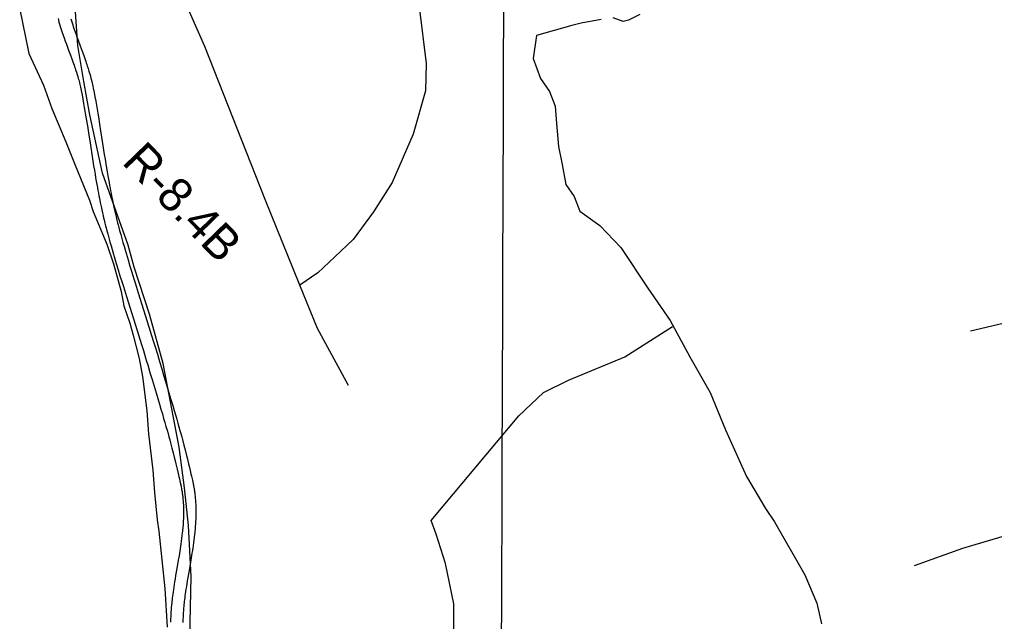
# Model space of a CAD drawing. Extents: x 3146026 to 3183936, y 897894 to 923344.
# Drawn here: x 3154346 to 3156715, y 917237 to 918701 of the extents above; entities that cross this region are included whole.
import ezdxf

# ---------------------------------------------------------------- set-up
doc = ezdxf.new("R2010")
doc.units = 0
for name, color, linetype in [('V-GRID-MAJR', 7, 'Continuous'), ('V-RIVR-RANG-IDEN', 7, 'Continuous'), ('V-ROAD-CNTR', 7, 'Continuous'), ('V-SITE-VEGE', 7, 'Continuous'), ('V-TOPO-SHOR', 7, 'Continuous')]:
    doc.layers.add(name, color=color, linetype=linetype)

msp = doc.modelspace()

# ---------------------------------------------------------------- linework, layer by layer
at = {"layer": 'V-GRID-MAJR'}
msp.add_spline([(3155483.12, 907322.211), (3155490.4390000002, 909418.746), (3155511.603, 915481.6070000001), (3155532.767, 921544.514), (3155532.774, 921546.412)], degree=3, dxfattribs=at)
at = {"layer": 'V-ROAD-CNTR'}
for points in [[(3154439.873083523, 918702.7745666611), (3154440.6320820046, 918699.9355723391), (3154442.1650789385, 918694.4285833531), (3154443.725075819, 918689.0815940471), (3154445.2950726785, 918683.9116043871), (3154446.8660695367, 918678.9126143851), (3154448.431066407, 918674.078624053), (3154449.982063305, 918669.4046334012), (3154451.515060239, 918664.8846424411), (3154453.0240572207, 918660.5116511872), (3154454.513054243, 918656.266659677), (3154457.4300484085, 918648.1046760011), (3154460.215042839, 918640.448691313), (3154465.4800323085, 918626.1717198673), (3154470.0820231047, 918613.7137447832), (3154474.046015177, 918602.8387665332), (3154475.7420117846, 918598.1117759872), (3154477.3120086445, 918593.6767848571), (3154478.761005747, 918589.5267931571), (3154480.0960030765, 918585.640800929), (3154481.328000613, 918581.9998082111), (3154482.455998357, 918578.6118149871), (3154484.528994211, 918572.215827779), (3154486.2669907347, 918566.649838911), (3154487.730987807, 918561.7888486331), (3154488.9639853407, 918557.5418571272), (3154490.002983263, 918553.836864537), (3154490.880981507, 918550.5958710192), (3154491.618980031, 918547.7908766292), (3154492.8699775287, 918542.8138865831), (3154493.7509757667, 918539.112893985), (3154494.375974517, 918536.369899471), (3154495.2749727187, 918532.203907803), (3154496.115971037, 918528.0299161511), (3154498.1599669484, 918517.3209375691), (3154500.086963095, 918506.8989584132), (3154501.903959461, 918496.7839786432), (3154503.6229560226, 918486.9669982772), (3154505.252952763, 918477.4410173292), (3154506.802949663, 918468.201035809), (3154508.2799467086, 918459.2450537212), (3154511.0889410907, 918441.840088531), (3154513.6729359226, 918425.5041212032), (3154518.4639263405, 918394.7961826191), (3154522.680917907, 918367.897236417), (3154524.559914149, 918356.1102599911), (3154526.345910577, 918345.0612820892), (3154528.046907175, 918334.7233027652)], [(3154471.0170212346, 918702.6545669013), (3154472.4790183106, 918697.6415769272), (3154473.959015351, 918692.7675866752), (3154475.448012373, 918688.028596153), (3154476.939009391, 918683.422605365), (3154478.4240064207, 918678.9466143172), (3154479.899003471, 918674.5966230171), (3154481.3580005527, 918670.3716314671), (3154482.7929976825, 918666.2806396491), (3154485.651991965, 918658.2806556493), (3154488.384986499, 918650.7666706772), (3154493.623976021, 918636.5596990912), (3154498.2459667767, 918624.0477241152), (3154502.2579587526, 918613.040746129), (3154503.999955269, 918608.1837558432), (3154505.6139520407, 918603.6287649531), (3154507.108949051, 918599.3467735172), (3154508.4919462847, 918595.3227815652), (3154509.7699437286, 918591.5437891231), (3154510.957941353, 918587.9737962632), (3154513.1169370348, 918581.3118095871), (3154514.948933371, 918575.4458213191), (3154516.498930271, 918570.2968316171), (3154517.811927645, 918565.7778406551), (3154518.924925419, 918561.8108485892), (3154519.866923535, 918558.3338555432), (3154520.674921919, 918555.2608616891), (3154522.0099192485, 918549.943872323), (3154522.9689173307, 918545.918880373), (3154523.663915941, 918542.8658864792), (3154524.6429139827, 918538.3338955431), (3154525.5559121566, 918533.8059045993), (3154527.643907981, 918522.8609264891), (3154529.6009040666, 918512.2789476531), (3154531.4439003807, 918502.021968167), (3154533.182896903, 918492.0829880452), (3154534.830893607, 918482.4530073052), (3154536.396890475, 918473.1230259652), (3154537.887887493, 918464.0750440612), (3154540.7128818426, 918446.5740790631), (3154543.308876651, 918430.1601118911), (3154548.1038670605, 918399.432173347), (3154552.3128586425, 918372.5812270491), (3154554.179854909, 918360.8642504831), (3154555.953851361, 918349.8912724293), (3154557.648847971, 918339.5952930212)], [(3154528.0539071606, 918334.6793028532), (3154529.678903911, 918324.9893222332), (3154531.235900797, 918315.8863404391), (3154532.7248978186, 918307.3523575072), (3154534.149894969, 918299.3543735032), (3154535.513892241, 918291.8573884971), (3154536.818889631, 918284.8324025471), (3154538.0658871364, 918278.2494157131), (3154539.2568847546, 918272.078428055), (3154540.397882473, 918266.2824396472), (3154542.5858780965, 918255.4634612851), (3154544.5678741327, 918245.9904802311), (3154546.3548705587, 918237.7084967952), (3154547.961867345, 918230.4665112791), (3154549.4028644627, 918224.1365239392), (3154550.689861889, 918218.6015350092), (3154551.8418595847, 918213.7465447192), (3154553.8968554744, 918205.301561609), (3154555.485852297, 918198.9605742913), (3154556.704849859, 918194.1945838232), (3154558.5688461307, 918187.082598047), (3154560.482842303, 918179.9826122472), (3154563.267836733, 918169.8776324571), (3154565.997831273, 918160.114651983), (3154568.674825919, 918150.6696708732), (3154571.296820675, 918141.530689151), (3154573.860815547, 918132.6867068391), (3154576.369810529, 918124.1227239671), (3154581.2788007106, 918107.5777570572), (3154585.944791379, 918092.0837880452), (3154590.366782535, 918077.5778170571), (3154594.5457741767, 918063.9968442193), (3154598.490766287, 918051.272869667), (3154605.9357513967, 918027.4579172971), (3154632.1486989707, 917944.247083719), (3154638.639685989, 917923.4531253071), (3154643.4686763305, 917907.8501565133), (3154647.0606691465, 917896.150179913), (3154652.400658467, 917878.5662150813), (3154655.0396531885, 917869.7812326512), (3154657.666647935, 917860.9672502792), (3154663.1566369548, 917842.5462871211), (3154668.3266266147, 917825.307321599), (3154678.0176072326, 917793.0773860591), (3154682.236598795, 917779.0044142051), (3154686.172590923, 917765.8174405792), (3154689.8385835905, 917753.4574652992), (3154693.250576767, 917741.8694884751), (3154696.4235704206, 917731.0025102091), (3154699.3715645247, 917720.8095305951), (3154702.1105590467, 917711.2475497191), (3154704.653553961, 917702.2755676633), (3154707.015549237, 917693.8575844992), (3154709.2065448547, 917685.9576002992), (3154711.241540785, 917678.5446151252), (3154713.1275370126, 917671.5976290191), (3154716.6195300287, 917658.5196551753), (3154719.612524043, 917647.0606780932), (3154722.183518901, 917637.0136981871), (3154724.3945144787, 917628.2027158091), (3154726.2965106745, 917620.4807312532), (3154727.9355073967, 917613.7097447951), (3154729.347504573, 917607.7877566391), (3154731.7794997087, 917597.3647774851), (3154733.5614961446, 917589.5397931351), (3154734.8724935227, 917583.6708048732), (3154736.8044896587, 917574.8208225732), (3154738.6854858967, 917565.9688402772), (3154739.208484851, 917563.4058454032), (3154739.6994838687, 917560.8788504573), (3154740.160482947, 917558.3708554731), (3154740.5954820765, 917555.8778604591), (3154741.003481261, 917553.404865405), (3154741.385480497, 917550.9508703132), (3154741.7424797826, 917548.5118751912), (3154742.0754791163, 917546.0918800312), (3154742.3854784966, 917543.689884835), (3154742.6724779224, 917541.304889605), (3154742.934477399, 917538.965894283), (3154743.407476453, 917534.2289037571), (3154743.798475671, 917529.590913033), (3154744.1154750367, 917525.0179221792), (3154744.363474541, 917520.5119311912), (3154744.5474741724, 917516.0699400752), (3154744.6714739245, 917511.6899488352), (3154744.7414737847, 917507.3709574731), (3154744.759473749, 917503.0299661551)], [(3154557.641847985, 918339.6392929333), (3154559.256844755, 918329.9993122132), (3154560.797841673, 918320.9943302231), (3154562.268838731, 918312.5623470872), (3154563.675835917, 918304.6703628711), (3154565.0198332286, 918297.281377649), (3154566.304830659, 918290.3623914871), (3154567.5318282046, 918283.8834044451), (3154568.702825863, 918277.8184165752), (3154569.8178236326, 918272.1524279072), (3154571.9698193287, 918261.5074491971), (3154573.911815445, 918252.2264677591), (3154575.6608119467, 918244.1224839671), (3154577.2318088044, 918237.0464981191), (3154578.6388059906, 918230.864510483), (3154579.8958034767, 918225.4615212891), (3154581.0118012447, 918220.7565306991), (3154583.0227972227, 918212.493547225), (3154584.567794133, 918206.3225595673), (3154585.746791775, 918201.7165687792), (3154587.562788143, 918194.7885826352), (3154589.426784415, 918187.8705964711), (3154592.173778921, 918177.903616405), (3154594.875773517, 918168.2446357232), (3154597.524768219, 918158.8956544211), (3154600.1207630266, 918149.8446725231), (3154602.662757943, 918141.0826900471), (3154605.145752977, 918132.6067069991), (3154610.022743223, 918116.1697398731), (3154614.6567339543, 918100.7817706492), (3154619.0507251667, 918086.3637994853), (3154623.209716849, 918072.8508265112), (3154627.1347089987, 918060.1908518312), (3154634.559694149, 918036.439899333), (3154660.7746417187, 917953.2230657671), (3154667.2876286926, 917932.3571074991), (3154672.138618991, 917916.6861388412), (3154675.752611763, 917904.9101623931), (3154681.1186010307, 917887.2421977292), (3154683.7815957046, 917878.381215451), (3154686.4165904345, 917869.5352331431), (3154691.898579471, 917851.1402699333), (3154697.058569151, 917833.9353043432), (3154706.7495497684, 917801.705368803), (3154710.978541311, 917787.6023970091), (3154714.926533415, 917774.3734234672), (3154718.6085260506, 917761.9594482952), (3154722.0385191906, 917750.3094715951), (3154725.231512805, 917739.3744934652), (3154728.2015068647, 917729.1075139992), (3154730.962501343, 917719.4675332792), (3154733.527496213, 917710.4175513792), (3154735.911491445, 917701.9195683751), (3154738.126487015, 917693.9375843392), (3154740.1834829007, 917686.4445993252), (3154742.0954790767, 917679.3956134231), (3154745.625472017, 917666.1816398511), (3154748.658465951, 917654.5706630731), (3154751.265460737, 917644.3816834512), (3154753.5084562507, 917635.4407013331), (3154755.440452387, 917627.5967170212), (3154757.1054490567, 917620.7177307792), (3154758.5454461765, 917614.6757428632), (3154761.013441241, 917604.1047640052), (3154762.8274376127, 917596.1397799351), (3154764.166434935, 917590.1387919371), (3154766.132431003, 917581.138809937), (3154768.0554271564, 917572.0848280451), (3154768.630426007, 917569.2658336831), (3154769.1774249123, 917566.4528393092), (3154769.6904238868, 917563.6628448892), (3154770.173422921, 917560.897850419), (3154770.6254220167, 917558.1528559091), (3154771.049421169, 917555.4308613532), (3154771.4444203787, 917552.7318667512), (3154771.8134196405, 917550.0558721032), (3154772.1554189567, 917547.3998774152), (3154772.4724183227, 917544.7668826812), (3154772.768417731, 917542.1258879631), (3154773.281416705, 917536.978898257), (3154773.7104158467, 917531.888908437), (3154774.0574151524, 917526.881918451), (3154774.329414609, 917521.9579282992), (3154774.529414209, 917517.115937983), (3154774.6654139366, 917512.3559475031), (3154774.739413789, 917507.6749568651), (3154774.759413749, 917503.1579658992)], [(3154744.759473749, 917503.2009658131), (3154744.729473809, 917498.9189743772), (3154744.6564739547, 917494.7839826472), (3154744.541474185, 917490.7079907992), (3154744.389474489, 917486.6869988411), (3154744.204474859, 917482.7260067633), (3154743.9864752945, 917478.8220145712), (3154743.7394757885, 917474.9720222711), (3154743.4674763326, 917471.1790298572), (3154743.1694769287, 917467.441037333), (3154742.850477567, 917463.754044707), (3154742.512478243, 917460.1220519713), (3154742.1554789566, 917456.543059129), (3154741.785479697, 917453.0350661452), (3154740.9904812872, 917446.057080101), (3154740.1524829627, 917439.3030936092), (3154739.280484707, 917432.7451067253), (3154738.385486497, 917426.3811194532), (3154737.4744883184, 917420.2041318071), (3154736.5554901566, 917414.2071438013), (3154735.636491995, 917408.4021554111), (3154733.778495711, 917397.0831780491), (3154731.9744993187, 917386.4591992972), (3154728.4995062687, 917366.4282393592), (3154725.470512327, 917348.844274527), (3154724.171514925, 917341.106290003), (3154722.9825173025, 917333.8453045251), (3154721.8975194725, 917327.0263181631), (3154720.912521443, 917320.6213309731), (3154720.021523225, 917314.6043430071), (3154719.220524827, 917308.9553543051), (3154718.499526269, 917303.6533649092), (3154717.8545275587, 917298.6733748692), (3154717.2795287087, 917293.9993842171), (3154716.7665297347, 917289.6133929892), (3154716.3105306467, 917285.495401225), (3154715.9065314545, 917281.629408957), (3154715.5485321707, 917277.9804162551), (3154714.9405333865, 917271.1944298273), (3154714.474534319, 917265.2264417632), (3154714.1215350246, 917259.9944522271), (3154713.857535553, 917255.4094613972), (3154713.661535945, 917251.393469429), (3154713.5185362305, 917247.876476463), (3154713.414536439, 917244.775482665), (3154713.2855366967, 917239.409493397), (3154713.233536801, 917235.354501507)], [(3154774.759413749, 917502.9869662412), (3154774.7274138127, 917498.546975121), (3154774.648413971, 917494.0959840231), (3154774.5254142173, 917489.7199927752), (3154774.363414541, 917485.4190013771), (3154774.164414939, 917481.188009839), (3154773.932415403, 917477.0280181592), (3154773.6714159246, 917472.938026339), (3154773.3814165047, 917468.9150343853), (3154773.067417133, 917464.9570423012), (3154772.7304178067, 917461.0700500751), (3154772.374418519, 917457.2440577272), (3154771.9994192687, 917453.481065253), (3154771.6074200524, 917449.7630726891), (3154770.780421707, 917442.511087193), (3154769.9084234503, 917435.479101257), (3154769.004425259, 917428.6791148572), (3154768.0794271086, 917422.1031280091), (3154767.1404289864, 917415.7421407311), (3154766.197430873, 917409.5911530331), (3154765.254432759, 917403.6281649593), (3154763.3684365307, 917392.1431879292), (3154761.5424401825, 917381.385209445), (3154758.0614471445, 917361.3182495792), (3154755.0464531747, 917343.8142845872), (3154753.767455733, 917336.1982998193), (3154752.598458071, 917329.065314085), (3154751.5374601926, 917322.390327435), (3154750.5764621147, 917316.1433399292), (3154749.711463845, 917310.3003516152), (3154748.934465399, 917304.8293625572), (3154748.2394667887, 917299.707372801), (3154747.618468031, 917294.9133823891), (3154747.065469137, 917290.4253913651), (3154746.5744701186, 917286.2213997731), (3154746.1384709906, 917282.2874076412), (3154745.754471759, 917278.603415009), (3154745.416472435, 917275.1744218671), (3154744.836473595, 917268.6904348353), (3154744.396474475, 917263.0484461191), (3154744.063475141, 917258.1204559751), (3154743.8154756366, 917253.8154645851), (3154743.6314760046, 917250.0534721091), (3154743.4984762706, 917246.7644786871), (3154743.402476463, 917243.9114843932), (3154743.281476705, 917238.8574945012), (3154743.233476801, 917235.0965020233)]]:
    msp.add_lwpolyline(points, dxfattribs=at)
at = {"layer": 'V-SITE-VEGE'}
msp.add_lwpolyline([(3154346.227000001, 918729.0309999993), (3154369.017000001, 918618.3529999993), (3154404.386000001, 918541.0589999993), (3154425.173000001, 918484.6639999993), (3154458.447000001, 918403.1959999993), (3154481.321000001, 918346.7979999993), (3154516.6780000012, 918261.1529999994), (3154524.984000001, 918234.0029999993), (3154558.262000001, 918154.6239999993), (3154574.888000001, 918106.5839999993), (3154593.572000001, 918039.7539999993), (3154599.777000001, 918004.2559999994), (3154614.326000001, 917962.4809999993), (3154622.631000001, 917933.2439999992), (3154637.155000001, 917876.8559999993), (3154645.437000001, 917833.0019999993), (3154655.747000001, 917749.4869999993), (3154659.833000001, 917693.1179999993), (3154670.134000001, 917605.4239999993), (3154674.224000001, 917551.1419999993), (3154680.382000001, 917484.3299999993), (3154684.515000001, 917457.1859999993), (3154698.909000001, 917317.2969999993), (3154705.028000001, 917223.3479999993)], dxfattribs=at)
at = {"layer": 'V-TOPO-SHOR'}
for points in [[(3155196.5159547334, 919285.5313811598), (3155245.6170710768, 919097.1110401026), (3155261.747221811, 918998.9640411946), (3155274.268594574, 918921.7040356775), (3155317.0817428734, 918731.3699554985), (3155334.2508316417, 918593.6907593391), (3155332.5012294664, 918527.202300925), (3155302.7018647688, 918421.9470962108), (3155251.796806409, 918304.7720562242), (3155206.250128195, 918233.198481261), (3155156.6572714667, 918165.8897850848), (3155111.876044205, 918123.4049106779), (3155071.3596957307, 918084.9662147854), (3155026.9065188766, 918054.9479263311), (3154942.9754846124, 918262.9976224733), (3154796.820647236, 918634.8625381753), (3154743.837489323, 918754.7713315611), (3155079.450935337, 918866.5336515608), (3155270.441116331, 918934.279971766)], [(3154757.126659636, 917047.3959184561), (3154762.9221050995, 917346.648656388), (3154756.82533218, 917470.5216715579), (3154746.7644492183, 917562.2713522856), (3154733.7782825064, 917661.3752207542), (3154695.448713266, 917864.0665367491), (3154662.2316539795, 917984.4947991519), (3154624.695040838, 918098.799118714), (3154610.5060226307, 918152.1921720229), (3154547.54405023, 918327.4624329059), (3154516.951505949, 918468.6136634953), (3154502.461718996, 918550.0838727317), (3154488.1359572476, 918637.787374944), (3154477.582886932, 918789.8468961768)], [(3155853.0355886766, 918713.1082593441), (3155825.6419269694, 918699.2746849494), (3155813.0659908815, 918695.4472067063), (3155788.351519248, 918704.4143648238)], [(3155759.1534685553, 918701.0242871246), (3155711.0915137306, 918691.8929920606), (3155688.072080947, 918686.2611248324), (3155602.1729677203, 918661.4918663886), (3155594.4634479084, 918605.5562548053), (3155611.905800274, 918557.2755997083), (3155633.941081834, 918525.5077090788), (3155647.5559559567, 918489.8029900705), (3155650.6179832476, 918448.1383534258), (3155655.375049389, 918391.8746914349), (3155664.6156945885, 918347.9682652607), (3155673.746989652, 918299.9063104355), (3155693.759181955, 918270.2708591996), (3155707.3740560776, 918234.566140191), (3155756.3655988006, 918200.0097093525), (3155806.9428302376, 918146.6987245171), (3155872.939324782, 918047.239523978), (3155927.015984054, 917968.8860171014), (3155974.5859750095, 917880.3077138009), (3156024.2884053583, 917793.7524997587), (3156061.4148996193, 917703.3698074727), (3156112.48431841, 917589.7489821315), (3156158.2499203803, 917511.6141755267), (3156180.28520194, 917479.8462848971), (3156253.8273028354, 917351.0796835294), (3156283.1894904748, 917281.6933347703), (3156294.3438747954, 917231.4989405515)], [(3156656.1472371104, 917943.4617752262), (3156735.649032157, 917962.1617658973), (3156765.5031836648, 917990.4850155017), (3156774.360991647, 918011.0439584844), (3156783.2187996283, 918031.6029014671), (3156792.0766076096, 918052.1618444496), (3156838.662223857, 918084.2032221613), (3156878.3037712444, 918089.3976888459), (3156917.9453186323, 918094.5921555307), (3156955.235726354, 918089.4524756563), (3156982.1919875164, 918086.6639354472), (3157000.8371913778, 918084.0940955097), (3157004.992720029, 918083.984745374), (3157019.7010955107, 918089.8353128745), (3157026.207763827, 918100.0601092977), (3157032.823782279, 918114.4404343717), (3157023.801837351, 918166.6579178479), (3156954.0872147, 918282.8485831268), (3156902.7990956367, 918388.1583511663), (3156865.2352008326, 918461.9189288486), (3156811.814642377, 918565.2056076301), (3156787.797249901, 918620.4166907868)], [(3155145.2300705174, 917810.646760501), (3155069.883580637, 917949.8568585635), (3155026.9065188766, 918054.9479263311)], [(3155401.7254526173, 917207.1659652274), (3155401.561315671, 917279.942391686), (3155381.275636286, 917378.1987407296), (3155358.2014166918, 917449.4988286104), (3155346.6096318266, 917483.0711082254), (3155559.1426835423, 917737.3788171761), (3155618.8509865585, 917794.0253163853), (3155679.926278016, 917823.6062042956), (3155816.566536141, 917880.3074903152), (3155932.866551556, 917954.1776416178)], [(3156520.546587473, 917373.1699753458), (3156638.1042411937, 917415.8189866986), (3156755.443194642, 917450.1569407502)]]:
    msp.add_lwpolyline(points, dxfattribs=at)

# ---------------------------------------------------------------- texts
at = {"layer": 'V-RIVR-RANG-IDEN'}
msp.add_text('R-8.4B', height=82.99999800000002, rotation=314.1734313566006, dxfattribs=at).set_placement((3154592.6550000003, 918351.98))

doc.saveas('drawing.dxf')
